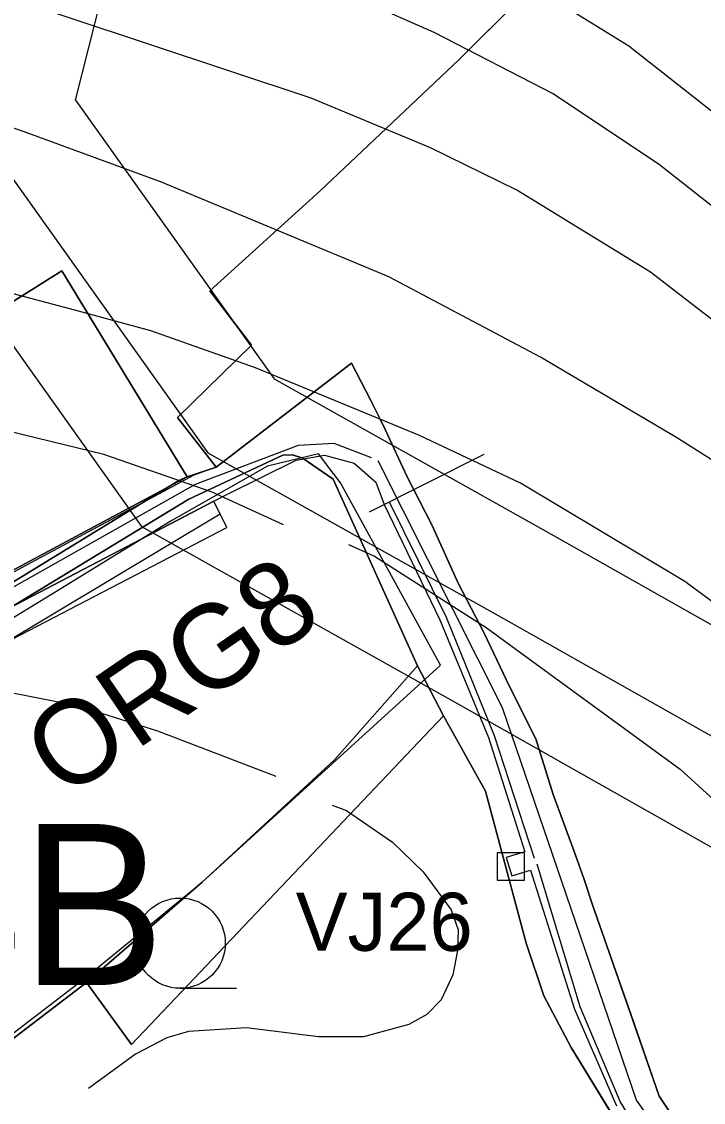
# Model space of a CAD drawing. Extents: x -1900516 to -575031, y -3809306 to -1157387.
# Drawn here: x -578678.9 to -578573.2, y -1159250.9 to -1159083.3 of the extents above; entities that cross this region are included whole.
import ezdxf

# ---------------------------------------------------------------- set-up
doc = ezdxf.new("R2010")
doc.units = 0
for name, color, linetype in [('01_OBVOD NEŘEŠENÉ', 7, 'Continuous'), ('01_OBVOD PÚ', 7, 'Continuous'), ('01_PARCELY_NÁVRH_PC', 7, 'Continuous'), ('01_PARCELY_NÁVRH_ŽP', 7, 'Continuous'), ('01_PRVKY PSZ', 7, 'Continuous'), ('01_VRSTEVNICE', 7, 'Continuous'), ('02_KULTURY STAV', 7, 'Continuous'), ('03_PC_NÁVRH', 7, 'Continuous'), ('03_PC_OBJEKTY_NÁVRH', 7, 'Continuous'), ('03_PC_OBJEKTY_STAV', 7, 'Continuous'), ('03_PC_POPIS_STAV', 7, 'Continuous'), ('03_PC_STAV', 7, 'Continuous'), ('04_ZPF_OP_ORGAN', 7, 'Continuous'), ('06_ÚSES_IP', 7, 'Continuous'), ('07_ELEKTRO', 7, 'Continuous'), ('07_OCH_P A POPISY TI', 7, 'Continuous')]:
    doc.layers.add(name, color=color, linetype=linetype)

msp = doc.modelspace()

# ---------------------------------------------------------------- linework, layer by layer
at = {"layer": '01_OBVOD NEŘEŠENÉ'}
for p, q in [((-578611.17, -1159089.26), (-578555.67, -1159033.98)), ((-578611.17, -1159089.26), (-578555.67, -1159033.98)), ((-578555.67, -1159033.98), (-578611.17, -1159089.26)), ((-578632.65, -1159109.54), (-578611.17, -1159089.26)), ((-578632.65, -1159109.54), (-578611.17, -1159089.26)), ((-578611.17, -1159089.26), (-578632.65, -1159109.54)), ((-578649.76, -1159125.08), (-578632.65, -1159109.54)), ((-578649.76, -1159125.08), (-578632.65, -1159109.54)), ((-578632.65, -1159109.54), (-578649.76, -1159125.08)), ((-578643.29, -1159133.51), (-578649.76, -1159125.08)), ((-578643.29, -1159133.51), (-578649.76, -1159125.08)), ((-578649.76, -1159125.08), (-578643.29, -1159133.51)), ((-578654.77, -1159144.71), (-578643.29, -1159133.51)), ((-578654.77, -1159144.71), (-578643.29, -1159133.51)), ((-578643.29, -1159133.51), (-578654.77, -1159144.71)), ((-578627.77, -1159136.26), (-578648.75, -1159152.41)), ((-578627.77, -1159136.26), (-578648.75, -1159152.41)), ((-578648.75, -1159152.41), (-578627.77, -1159136.26)), ((-578624.8, -1159142.09), (-578627.77, -1159136.26)), ((-578624.8, -1159142.09), (-578627.77, -1159136.26)), ((-578627.77, -1159136.26), (-578624.8, -1159142.09)), ((-578623.44, -1159144.77), (-578624.8, -1159142.09)), ((-578623.44, -1159144.77), (-578624.8, -1159142.09)), ((-578624.8, -1159142.09), (-578623.44, -1159144.77)), ((-578648.75, -1159152.41), (-578654.77, -1159144.71)), ((-578648.75, -1159152.41), (-578654.77, -1159144.71)), ((-578654.77, -1159144.71), (-578648.75, -1159152.41)), ((-578622.54, -1159146.69), (-578623.44, -1159144.77)), ((-578622.54, -1159146.69), (-578623.44, -1159144.77)), ((-578623.44, -1159144.77), (-578622.54, -1159146.69)), ((-578619.16, -1159153.92), (-578622.54, -1159146.69)), ((-578619.16, -1159153.92), (-578622.54, -1159146.69)), ((-578622.54, -1159146.69), (-578619.16, -1159153.92)), ((-578615.35, -1159161.37), (-578619.16, -1159153.92)), ((-578615.35, -1159161.37), (-578619.16, -1159153.92)), ((-578619.16, -1159153.92), (-578615.35, -1159161.37)), ((-578611.28, -1159170.4), (-578615.35, -1159161.37)), ((-578611.28, -1159170.4), (-578615.35, -1159161.37)), ((-578615.35, -1159161.37), (-578611.28, -1159170.4)), ((-578607.2, -1159178.14), (-578611.28, -1159170.4)), ((-578607.2, -1159178.14), (-578611.28, -1159170.4)), ((-578611.28, -1159170.4), (-578607.2, -1159178.14)), ((-578603.28, -1159186.4), (-578607.2, -1159178.14)), ((-578603.28, -1159186.4), (-578607.2, -1159178.14)), ((-578607.2, -1159178.14), (-578603.28, -1159186.4)), ((-578599.23, -1159194.54), (-578603.28, -1159186.4)), ((-578599.23, -1159194.54), (-578603.28, -1159186.4)), ((-578603.28, -1159186.4), (-578599.23, -1159194.54)), ((-578613.53, -1159190.94), (-578661.89, -1159241.93)), ((-578607, -1159202.63), (-578613.53, -1159190.94)), ((-578596.52, -1159203.14), (-578599.23, -1159194.54)), ((-578596.52, -1159203.14), (-578599.23, -1159194.54)), ((-578599.23, -1159194.54), (-578596.52, -1159203.14)), ((-578600.72, -1159226.19), (-578607, -1159202.63)), ((-578593.33, -1159211.83), (-578596.52, -1159203.14)), ((-578593.33, -1159211.83), (-578596.52, -1159203.14)), ((-578596.52, -1159203.14), (-578593.33, -1159211.83)), ((-578591.79, -1159216.18), (-578593.33, -1159211.83)), ((-578591.79, -1159216.18), (-578593.33, -1159211.83)), ((-578593.33, -1159211.83), (-578591.79, -1159216.18)), ((-578590.36, -1159220.41), (-578591.79, -1159216.18)), ((-578590.36, -1159220.41), (-578591.79, -1159216.18)), ((-578591.79, -1159216.18), (-578590.36, -1159220.41)), ((-578587.88, -1159227.51), (-578590.36, -1159220.41)), ((-578587.88, -1159227.51), (-578590.36, -1159220.41)), ((-578590.36, -1159220.41), (-578587.88, -1159227.51)), ((-578597.97, -1159234.37), (-578600.72, -1159226.19)), ((-578584.5, -1159237.2), (-578587.88, -1159227.51)), ((-578584.5, -1159237.2), (-578587.88, -1159227.51)), ((-578587.88, -1159227.51), (-578584.5, -1159237.2)), ((-578668.88, -1159232.29), (-578714.38, -1159267.1)), ((-578661.89, -1159241.93), (-578668.88, -1159232.29)), ((-578593.74, -1159242.41), (-578597.97, -1159234.37)), ((-578580.08, -1159249.93), (-578584.5, -1159237.2)), ((-578580.08, -1159249.93), (-578584.5, -1159237.2)), ((-578584.5, -1159237.2), (-578580.08, -1159249.93)), ((-578580.42, -1159264.17), (-578593.74, -1159242.41)), ((-578573.97, -1159259.1), (-578580.08, -1159249.93)), ((-578573.97, -1159259.1), (-578580.08, -1159249.93)), ((-578580.08, -1159249.93), (-578573.97, -1159259.1))]:
    msp.add_line(p, q, dxfattribs=at)
at = {"layer": '01_OBVOD PÚ'}
for points in [[(-578555.67, -1159033.98), (-578611.17, -1159089.26), (-578632.65, -1159109.54), (-578649.76, -1159125.08), (-578643.29, -1159133.51), (-578654.77, -1159144.71), (-578648.75, -1159152.41), (-578627.77, -1159136.26), (-578624.8, -1159142.09), (-578623.44, -1159144.77), (-578622.54, -1159146.69), (-578619.16, -1159153.92), (-578615.35, -1159161.37), (-578611.28, -1159170.4), (-578607.2, -1159178.14), (-578603.28, -1159186.4), (-578599.23, -1159194.54), (-578596.52, -1159203.14), (-578593.33, -1159211.83), (-578591.79, -1159216.18), (-578590.36, -1159220.41), (-578587.88, -1159227.51), (-578584.5, -1159237.2), (-578580.08, -1159249.93), (-578573.97, -1159259.1)], [(-578580.42, -1159264.17), (-578593.74, -1159242.41), (-578597.97, -1159234.37), (-578600.72, -1159226.19), (-578607, -1159202.63), (-578613.53, -1159190.94), (-578661.89, -1159241.93), (-578668.88, -1159232.29), (-578714.38, -1159267.1)]]:
    msp.add_lwpolyline(points, dxfattribs=at)
at = {"layer": '01_PARCELY_NÁVRH_PC'}
for points in [[(-578573.97, -1159259.1), (-578580.08, -1159249.93), (-578584.5, -1159237.2), (-578587.88, -1159227.51), (-578590.36, -1159220.41), (-578591.79, -1159216.18), (-578593.33, -1159211.83), (-578596.52, -1159203.14), (-578599.23, -1159194.54), (-578603.28, -1159186.4), (-578607.2, -1159178.14), (-578611.28, -1159170.4), (-578615.35, -1159161.37), (-578618.13, -1159155.89), (-578619.16, -1159153.92), (-578622.54, -1159146.69), (-578623.44, -1159144.77), (-578624.8, -1159142.09), (-578627.77, -1159136.26), (-578648.75, -1159152.41), (-578652.21, -1159153.63), (-578689.84, -1159173.85)], [(-578817.98, -1159237.69), (-578765.18, -1159229.36), (-578724.73, -1159202.07), (-578687.51, -1159177.71), (-578649.12, -1159157.67), (-578647.01, -1159156.57), (-578636.34, -1159151.31), (-578631.96, -1159150.55), (-578627.36, -1159151.81), (-578624.02, -1159154.75), (-578622.74, -1159158.22), (-578614.1, -1159176.09), (-578606.56, -1159194.32), (-578600.93, -1159212.05), (-578603.8, -1159212.93), (-578602.93, -1159215.78), (-578600.06, -1159214.9), (-578593.2, -1159236.45), (-578586.7, -1159251.45)]]:
    msp.add_lwpolyline(points, dxfattribs=at)
at = {"layer": '01_PARCELY_NÁVRH_ŽP'}
msp.add_lwpolyline([(-578735.31, -1159209.21), (-578732.79, -1159212.94), (-578685.49, -1159181.73), (-578647.11, -1159161.74), (-578649.12, -1159157.67), (-578687.51, -1159177.71), (-578724.73, -1159202.07)], close=True, dxfattribs=at)
at = {"layer": '01_PRVKY PSZ'}
msp.add_lwpolyline([(-578605.19, -1159216.45), (-578600.97, -1159216.45), (-578600.97, -1159212.23), (-578605.19, -1159212.23)], close=True, dxfattribs=at)
at = {"layer": '01_VRSTEVNICE'}
for points in [[(-578861.35, -1159036.15), (-578847.38, -1159036.76), (-578837.88, -1159035.92), (-578802.92, -1159026.97), (-578762.65, -1159019.14), (-578752.59, -1159019.14), (-578737.48, -1159022.36), (-578727.42, -1159025.71), (-578680.44, -1159047.52), (-578665.34, -1159053.54), (-578650.24, -1159058.43), (-578635.14, -1159062.34), (-578620.04, -1159067.66), (-578599.9, -1159077.73), (-578584.8, -1159087.09), (-578569.28, -1159099.26), (-578523.56, -1159144.98), (-578512.23, -1159154.49), (-578505.38, -1159158.4), (-578500.35, -1159160.5), (-578465.11, -1159170.57)], [(-578472.39, -1159185.53), (-578482.45, -1159182.03), (-578499.23, -1159173.92), (-578509.16, -1159168.33), (-578525.8, -1159156.17), (-578557.82, -1159123.73), (-578564.53, -1159117.72), (-578580.05, -1159105.55), (-578596.55, -1159094.5), (-578615, -1159085), (-578631.78, -1159077.59), (-578675.41, -1159063.04), (-578727.7, -1159041.65), (-578751.47, -1159034.38), (-578763.49, -1159032.7), (-578767.9, -1159032.53), (-578773.84, -1159033.12), (-578793.97, -1159037.32), (-578827.53, -1159047.8), (-578844.31, -1159051.58), (-578858.43, -1159052.7)], [(-578471.83, -1159210.28), (-578500.63, -1159192.94), (-578526.49, -1159173.36), (-578537.54, -1159164), (-578566.07, -1159134.07), (-578581.45, -1159122.19), (-578602.14, -1159109.47), (-578615.56, -1159102.89), (-578634.02, -1159095.2), (-578684.35, -1159078.43), (-578701.69, -1159071.99), (-578729.38, -1159064.3), (-578745.04, -1159062.62), (-578757.48, -1159062.77)], [(-578491.96, -1159264.67), (-578481.33, -1159242.29), (-578479.1, -1159235.58), (-578478.96, -1159231.11), (-578480.08, -1159226.64), (-578482.45, -1159222.16), (-578486.41, -1159217.81), (-578490.28, -1159215.17), (-578508.74, -1159205.38), (-578518.67, -1159199.23), (-578533.07, -1159186.79), (-578551.1, -1159166.51), (-578561.59, -1159157.84), (-578577.25, -1159147.92), (-578598.5, -1159135.33), (-578621.99, -1159122.89), (-578657.23, -1159108.21), (-578677.78, -1159100.66), (-578687.43, -1159097.3), (-578705.89, -1159093.11), (-578719.59, -1159091.29), (-578747.55, -1159090.73), (-578761.67, -1159092.13), (-578796.63, -1159097.72)], [(-578507.2, -1159254.32), (-578507.9, -1159245.37), (-578511.81, -1159234.19), (-578518.39, -1159223), (-578528.59, -1159211.26), (-578545.51, -1159196.57), (-578564.39, -1159178.82), (-578576.13, -1159170.15), (-578601.58, -1159154.91), (-578617.24, -1159147.5), (-578642.69, -1159137.01), (-578658.91, -1159131.28), (-578670.65, -1159128.06), (-578684.35, -1159124.43), (-578715.67, -1159118.13), (-578740.28, -1159116.46), (-578752.03, -1159117.16), (-578768.67, -1159119.95), (-578789.08, -1159122.33)], [(-578638.35, -1159161.34), (-578649.4, -1159156.3), (-578666.18, -1159150.43), (-578682.95, -1159146.38), (-578708.12, -1159141.9), (-578718.54, -1159140.72), (-578729.66, -1159140.78), (-578780.41, -1159145.54)], [(-578628.26, -1159164.39), (-578624.23, -1159166.23), (-578606.89, -1159177.28), (-578576.83, -1159199.23), (-578562.43, -1159212.37), (-578555.58, -1159220.34), (-578552.36, -1159225.52), (-578550.76, -1159230.44), (-578550.4, -1159233.91), (-578550.12, -1159238.1), (-578551.24, -1159246.49), (-578553.2, -1159254.88), (-578553.76, -1159263.27), (-578553.48, -1159280.05), (-578554.46, -1159285.78), (-578555.86, -1159287.17), (-578559.63, -1159287.74), (-578567.46, -1159286.48), (-578583.12, -1159281.45), (-578591.23, -1159278.65), (-578614.72, -1159269.56), (-578649.82, -1159252.64)], [(-578639.47, -1159200.35), (-578657.79, -1159193.36), (-578670.09, -1159189.44), (-578687.99, -1159185.95), (-578714.83, -1159183.85), (-578763.91, -1159184.13)], [(-578630.8, -1159204.82), (-578628.56, -1159205.66), (-578621.43, -1159210.55), (-578616.68, -1159215.17), (-578612.34, -1159221.04), (-578611.23, -1159224.13), (-578611.37, -1159227.33), (-578612.07, -1159231.11), (-578613.88, -1159235.02), (-578616.12, -1159237.26), (-578618.92, -1159238.8), (-578625.91, -1159240.76), (-578632.9, -1159240.76), (-578644.08, -1159239.36), (-578653.03, -1159239.92), (-578656.39, -1159240.9), (-578661.28, -1159243.41), (-578668.55, -1159248.73)]]:
    msp.add_lwpolyline(points, dxfattribs=at)
at = {"layer": '02_KULTURY STAV'}
for points in [[(-578574.68, -1159052.93), (-578611.17, -1159089.26), (-578632.65, -1159109.54), (-578649.76, -1159125.08), (-578643.29, -1159133.51), (-578654.77, -1159144.71), (-578648.75, -1159152.41), (-578653.27, -1159153.89), (-578654.54, -1159154.47), (-578716.11, -1159192.14), (-578726.86, -1159198.82), (-578745.95, -1159212.49), (-578765.93, -1159143.8), (-578789.9, -1159081.01)], [(-578573.97, -1159259.1), (-578580.08, -1159249.93), (-578584.48, -1159237.25), (-578587.88, -1159227.51), (-578590.36, -1159220.41), (-578591.79, -1159216.18), (-578593.33, -1159211.83), (-578596.52, -1159203.14), (-578599.23, -1159194.54), (-578603.28, -1159186.4), (-578607.2, -1159178.14), (-578611.28, -1159170.4), (-578615.35, -1159161.37), (-578619.16, -1159153.92), (-578622.54, -1159146.69), (-578623.44, -1159144.77), (-578624.8, -1159142.09), (-578627.77, -1159136.26), (-578648.75, -1159152.41), (-578654.77, -1159144.71), (-578643.29, -1159133.51), (-578649.76, -1159125.08), (-578632.65, -1159109.54), (-578611.17, -1159089.26), (-578574.68, -1159052.93)], [(-578716.11, -1159192.14), (-578654.54, -1159154.47), (-578653.27, -1159153.89), (-578648.75, -1159152.41), (-578627.77, -1159136.26), (-578624.8, -1159142.09), (-578623.44, -1159144.77), (-578622.54, -1159146.69), (-578619.16, -1159153.92), (-578615.35, -1159161.37), (-578611.28, -1159170.4), (-578607.2, -1159178.14), (-578603.28, -1159186.4), (-578599.23, -1159194.54), (-578596.52, -1159203.14), (-578593.33, -1159211.83), (-578591.79, -1159216.18), (-578590.36, -1159220.41), (-578587.88, -1159227.51), (-578584.48, -1159237.25), (-578580.08, -1159249.93), (-578573.97, -1159259.1)], [(-578580.42, -1159264.17), (-578593.74, -1159242.41), (-578597.97, -1159234.37), (-578600.72, -1159226.19), (-578607, -1159202.63), (-578613.53, -1159190.94), (-578617.55, -1159183.19), (-578630.61, -1159154.28), (-578635.43, -1159150.96), (-578637, -1159150.48), (-578638.41, -1159150.57), (-578653, -1159157.37), (-578715.08, -1159195.09)], [(-578714.38, -1159267.1), (-578668.88, -1159232.29), (-578661.89, -1159241.93), (-578613.53, -1159190.94), (-578607, -1159202.63), (-578600.72, -1159226.19), (-578597.97, -1159234.37), (-578593.74, -1159242.41), (-578580.42, -1159264.17)], [(-578654.35, -1159233.21), (-578645.6, -1159233.21)]]:
    msp.add_lwpolyline(points, dxfattribs=at)
for points in [[(-578766.71, -1159229.78), (-578763.42, -1159228.38), (-578733.89, -1159207.49), (-578715.08, -1159195.09), (-578653, -1159157.37), (-578638.41, -1159150.57), (-578637, -1159150.48), (-578635.43, -1159150.96), (-578630.61, -1159154.28), (-578617.55, -1159183.19), (-578630.4, -1159197.76), (-578650.95, -1159216.74), (-578668.88, -1159232.29), (-578714.38, -1159267.1), (-578729.84, -1159278.37), (-578744.59, -1159293.5), (-578764.01, -1159319.64), (-578760.56, -1159280.49)], [(-578668.88, -1159232.29), (-578650.95, -1159216.74), (-578630.4, -1159197.76), (-578617.55, -1159183.19), (-578613.53, -1159190.94), (-578661.89, -1159241.93)]]:
    msp.add_lwpolyline(points, close=True, dxfattribs=at)
msp.add_circle((-578654.35, -1159226.21), 7, dxfattribs=at)
at = {"layer": '03_PC_NÁVRH'}
msp.add_lwpolyline([(-578429.26, -1159401.48), (-578443.21, -1159396.52), (-578457.74, -1159389.63), (-578479.9, -1159370.07), (-578503.7, -1159343.34), (-578517.33, -1159327.83), (-578568.19, -1159272.25), (-578583.59, -1159250.56), (-578593.74, -1159220.88), (-578604.39, -1159189.7), (-578623.68, -1159151.44)], dxfattribs=at)
at = {"layer": '03_PC_OBJEKTY_NÁVRH'}
for points in [[(-578621.89, -1159157.88), (-578613.13, -1159175.64), (-578605.66, -1159193.99), (-578599.45, -1159213.04)], [(-578431.61, -1159406.35), (-578456.03, -1159392.54), (-578461.63, -1159389.22), (-578470.65, -1159381.81), (-578497.45, -1159353.22), (-578534.73, -1159312.9), (-578555.56, -1159289.43), (-578579.08, -1159262.36), (-578586.16, -1159250.77), (-578592.37, -1159236.11), (-578598.99, -1159213.95)]]:
    msp.add_lwpolyline(points, dxfattribs=at)
at = {"layer": '03_PC_OBJEKTY_STAV'}
msp.add_line((-578624.98, -1159159.35), (-578607.21, -1159150.39), dxfattribs=at)
at = {"layer": '03_PC_STAV'}
msp.add_lwpolyline([(-578624.68, -1159150.95), (-578630.46, -1159148.75), (-578636.08, -1159149.06), (-578652.03, -1159155.09), (-578685.77, -1159174.11), (-578766.16, -1159226.27)], dxfattribs=at)
at = {"layer": '04_ZPF_OP_ORGAN'}
for points in [[(-578762.04, -1159183.36), (-578757.21, -1159178.44), (-578755.79, -1159175.17), (-578751.72, -1159171.52), (-578719.4, -1159151.33), (-578672.71, -1159121.97), (-578653.27, -1159153.89), (-578687.07, -1159171.97), (-578726.24, -1159197.37), (-578746.62, -1159210.7), (-578755.01, -1159213.54), (-578758.9, -1159200.51)], [(-578760.32, -1159226.23), (-578758.7, -1159286.69), (-578759.89, -1159310.24), (-578729.96, -1159278.24), (-578669.39, -1159231.85), (-578650.95, -1159216.74), (-578614, -1159183.11), (-578629.51, -1159154.84), (-578632.88, -1159150.35), (-578640.82, -1159152.26), (-578655.64, -1159160.69), (-578674.28, -1159172.13), (-578686.18, -1159179.4), (-578698.07, -1159186.66), (-578727.21, -1159205.44), (-578733.89, -1159207.49)]]:
    msp.add_lwpolyline(points, close=True, dxfattribs=at)
for points in [[(-578755.01, -1159213.54), (-578746.62, -1159210.7), (-578726.24, -1159197.37), (-578687.07, -1159171.97), (-578653.27, -1159153.89), (-578672.71, -1159121.97), (-578719.4, -1159151.33), (-578751.72, -1159171.52), (-578755.79, -1159175.17), (-578757.21, -1159178.44), (-578762.04, -1159183.36), (-578758.9, -1159200.51)], [(-578760.32, -1159226.23), (-578758.7, -1159286.69), (-578759.89, -1159310.24), (-578729.96, -1159278.24), (-578669.39, -1159231.85), (-578650.95, -1159216.74), (-578614, -1159183.11), (-578629.51, -1159154.84), (-578632.88, -1159150.35), (-578640.82, -1159152.26), (-578655.64, -1159160.69), (-578674.28, -1159172.13), (-578686.18, -1159179.4), (-578698.07, -1159186.66), (-578727.21, -1159205.44), (-578733.89, -1159207.49), (-578760.32, -1159226.23)]]:
    msp.add_lwpolyline(points, dxfattribs=at)
at = {"layer": '06_ÚSES_IP'}
msp.add_lwpolyline([(-578733.99, -1159211.03), (-578648.12, -1159159.65)], dxfattribs=at)
at = {"layer": '07_ELEKTRO'}
msp.add_lwpolyline([(-578686.82, -1159098.53), (-578650.07, -1159150.16), (-578604.21, -1159175.88), (-578542.57, -1159210.7), (-578476.38, -1159248.19), (-578429.96, -1159274.75), (-578393.45, -1159295.29)], dxfattribs=at)
at = {"layer": '07_OCH_P A POPISY TI'}
msp.add_line((-578670.57, -1159095.49), (-578642.31, -1158984.29), dxfattribs=at)
for points in [[(-578670.57, -1159095.49), (-578639.8, -1159138.72), (-578596.85, -1159162.81), (-578535.18, -1159197.64), (-578468.96, -1159235.15), (-578422.56, -1159261.7), (-578386.1, -1159282.22)], [(-578683.1, -1159129.62), (-578660.34, -1159161.6), (-578611.57, -1159188.95), (-578549.96, -1159223.76), (-578483.8, -1159261.23), (-578437.36, -1159287.8), (-578400.8, -1159308.36)]]:
    msp.add_lwpolyline(points, dxfattribs=at)

# ---------------------------------------------------------------- texts
at = {"layer": '01_PRVKY PSZ'}
msp.add_text('VJ26', height=9, dxfattribs=at).set_placement((-578636.43, -1159227.4))
at = {"layer": '03_PC_POPIS_STAV'}
msp.add_text('VC4B', height=25, dxfattribs=at).set_placement((-578744.04, -1159232.72))
at = {"layer": '04_ZPF_OP_ORGAN'}
msp.add_text('ORG8', height=13, rotation=34.4061, dxfattribs=at).set_placement((-578672.44, -1159204.06))

doc.saveas('drawing.dxf')
